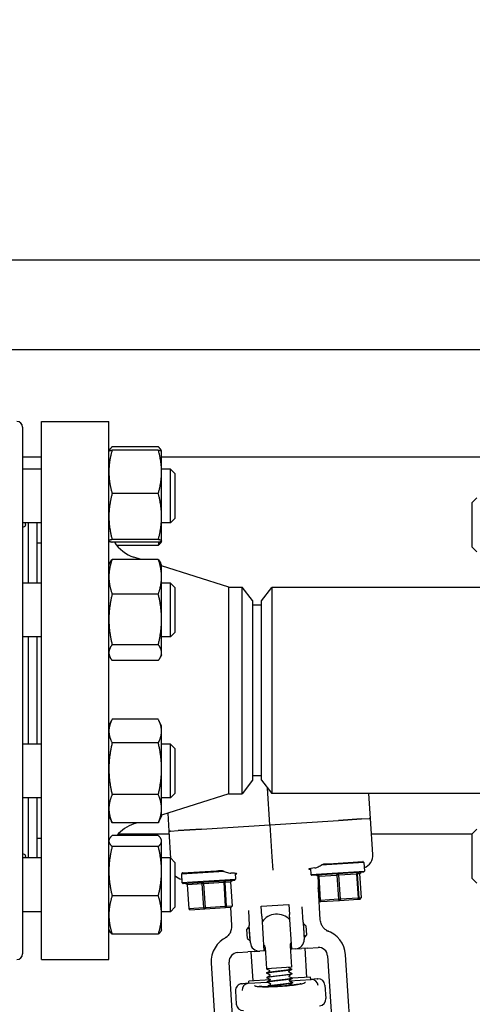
# Model space of a CAD drawing. Header units: inches. Extents: x 24 to 1128, y -69 to 748.
# Tile 624 of 656: x 619.67 to 625.98, y 682.29 to 696.02. Entities that reach past the tile are written whole.
import ezdxf

# ---------------------------------------------------------------- set-up
doc = ezdxf.new("R2010")
doc.units = ezdxf.units.IN
doc.header["$LTSCALE"] = 32
doc.header["$MEASUREMENT"] = 0
doc.layers.add('Dimension (ANSI)', color=7, linetype='Continuous', lineweight=25)
doc.layers.add('Visible (ANSI)', color=7, linetype='Continuous', lineweight=30)
doc.styles.add('Note Text (ANSI)', font='tahoma.ttf')
doc.dimstyles.new('SB Fraction-16 (ANSI)', dxfattribs={"dimscale": 32, "dimtxt": 0.125, "dimasz": 0.098425, "dimexe": 0.125, "dimexo": 0.0625, "dimgap": 0.031496, "dimtad": 0, "dimtih": 1, "dimtoh": 1, "dimdec": 4, "dimrnd": 1e-08, "dimzin": 0, "dimdsep": 46, "dimlunit": 5, "dimtxsty": 'Note Text (ANSI)', "dimcen": 0.09, "dimdle": 0.393701, "dimclrd": 256, "dimclre": 256, "dimclrt": 256, "dimadec": 0, "dimazin": 3, "dimtfac": 0.96, "dimtofl": 0, "dimtmove": 0, "dimatfit": 3, "dimfxl": 1, "dimfrac": 2, "dimtolj": 1, "dimtzin": 12, "dimlwd": -1, "dimlwe": -1, "dimarcsym": 0})

# ---------------------------------------------------------------- blocks, each defined once
blk = doc.blocks.new('*D17')
at = {"layer": 'Defpoints', "color": 0, "transparency": 16777216}
for p in [(732.281, 712.826), (489.281, 692.669), (732.281, 692.669)]:
    blk.add_point(p, dxfattribs=at)
at = {"layer": 'Dimension (ANSI)', "transparency": 16777216}
for p, q in [((489.281, 694.669), (489.281, 716.826)), ((732.281, 694.669), (732.281, 716.826)), ((492.43, 712.826), (605.57, 712.826)), ((729.131, 712.826), (615.991, 712.826))]:
    blk.add_line(p, q, dxfattribs=at)
for points in [[(492.43, 713.351), (492.43, 712.301), (489.281, 712.826)], [(729.131, 713.351), (729.131, 712.301), (732.281, 712.826)]]:
    blk.add_solid(points, dxfattribs=at)
at = {"layer": 'Dimension (ANSI)', "transparency": 16777216, "insert": (606.578, 714.909), "char_height": 4, "attachment_point": 1, "style": 'Note Text (ANSI)'}
blk.add_mtext('\\A1;243', dxfattribs=at)

msp = doc.modelspace()

# ---------------------------------------------------------------- linework, layer by layer
at = {"layer": 'Visible (ANSI)'}
for p, q in [((628.46813, 692.66853), (595.87438, 692.66853)), ((630.90095, 691.41853), (556.53063, 691.41853)), ((619.97063, 682.91853), (619.97063, 690.41853)), ((619.97063, 690.41853), (620.91063, 690.41853)), ((620.91063, 682.91853), (620.91063, 690.41853)), ((619.70689, 690.33979), (619.70689, 682.99727)), ((620.91063, 690.00333), (620.91099, 690.00409)), ((620.91099, 690.00409), (620.91734, 690.01773)), ((621.59955, 690.0654), (620.95572, 690.0654)), ((621.59955, 690.02033), (620.95572, 690.02033)), ((621.64428, 690.00409), (621.63792, 690.01773)), ((621.64463, 690.00333), (621.64428, 690.00409)), ((621.64463, 689.71708), (621.64463, 690.00333)), ((619.97063, 689.91853), (619.70689, 689.91853)), ((629.08007, 689.91853), (621.64463, 689.91853)), ((619.97063, 689.75333), (619.70689, 689.75333)), ((621.76939, 689.75333), (621.64463, 689.75333)), ((621.64463, 689.09284), (621.64463, 689.71708)), ((621.76939, 689.00333), (621.76939, 689.75333)), ((621.83189, 689.69083), (621.76939, 689.75333)), ((621.83189, 689.69083), (621.83189, 689.06583)), ((621.59955, 689.41383), (620.95572, 689.41383)), ((625.97563, 689.29073), (626.03813, 689.35323)), ((625.97563, 688.66573), (625.97563, 689.29073)), ((619.97063, 689.00333), (619.70689, 689.00333)), ((619.78563, 689.00333), (619.78563, 688.16597)), ((619.90563, 689.00333), (619.90563, 688.16597)), ((621.64463, 688.75409), (621.64463, 689.09284)), ((621.76939, 689.00333), (621.64463, 689.00333)), ((621.83189, 689.06583), (621.76939, 689.00333)), ((619.91063, 688.16597), (619.91063, 688.72853)), ((619.91063, 688.72853), (619.97063, 688.72853)), ((620.91063, 688.75333), (620.91099, 688.75258)), ((621.59955, 688.77184), (620.95572, 688.77184)), ((621.59955, 688.73634), (620.95572, 688.73634)), ((621.64428, 688.75258), (621.63792, 688.73894)), ((621.64463, 688.75333), (621.64428, 688.75258)), ((621.64463, 688.75333), (621.64463, 688.75409)), ((619.91063, 688.60853), (619.90563, 688.60853)), ((621.59955, 688.69127), (621.02102, 688.69127)), ((625.97563, 688.66573), (626.03813, 688.60323)), ((620.91063, 688.41597), (620.92532, 688.44746)), ((621.59955, 688.49641), (620.95572, 688.49641)), ((621.35934, 688.49641), (621.25966, 688.52798)), ((621.64463, 688.41597), (621.62995, 688.44746)), ((621.64463, 688.25411), (621.64463, 688.41597)), ((622.58397, 688.10853), (621.64463, 688.40605)), ((621.64463, 687.6591), (621.64463, 688.25411)), ((619.97063, 688.16597), (619.70689, 688.16597)), ((621.76939, 688.16597), (621.64463, 688.16597)), ((621.76939, 687.41597), (621.76939, 688.16597)), ((621.83189, 688.10347), (621.76939, 688.16597)), ((621.83189, 688.10347), (621.83189, 687.47847)), ((622.58397, 685.22853), (622.58397, 688.10853)), ((622.58397, 688.10853), (622.76676, 688.10853)), ((622.76676, 685.22853), (622.76676, 688.10853)), ((622.91063, 687.92103), (622.76676, 688.10853)), ((623.03563, 687.91853), (623.17951, 688.10603)), ((623.17951, 688.10603), (623.17951, 685.23103)), ((660.01676, 688.10603), (623.17951, 688.10603)), ((621.59955, 688.01182), (620.95572, 688.01182)), ((622.91063, 687.92103), (622.91063, 685.41603)), ((623.03563, 685.41853), (623.03563, 687.91853)), ((623.03563, 687.85603), (622.91063, 687.85603)), ((621.64463, 687.19595), (621.64463, 687.6591)), ((619.97063, 687.41597), (619.70689, 687.41597)), ((619.78563, 687.41597), (619.78563, 685.92109)), ((619.90563, 687.41597), (619.90563, 685.92109)), ((619.91063, 685.92109), (619.91063, 687.41597)), ((621.76939, 687.41597), (621.64463, 687.41597)), ((621.83189, 687.47847), (621.76939, 687.41597)), ((621.59955, 687.30638), (620.95572, 687.30638)), ((620.91063, 687.16597), (620.92532, 687.13447)), ((621.59955, 687.08553), (620.95572, 687.08553)), ((621.64463, 687.16597), (621.62995, 687.13447)), ((621.64463, 687.16597), (621.64463, 687.19595)), ((621.59955, 686.26691), (620.95572, 686.26691)), ((620.91063, 686.17109), (620.94681, 686.24868)), ((621.64463, 686.17109), (621.60845, 686.24868)), ((621.64463, 686.10207), (621.64463, 686.17109)), ((621.64463, 685.57684), (621.64463, 686.10207)), ((619.97063, 685.92109), (619.70689, 685.92109)), ((621.59955, 685.93724), (620.95572, 685.93724)), ((621.76939, 685.92109), (621.64463, 685.92109)), ((621.76939, 685.17109), (621.76939, 685.92109)), ((621.83189, 685.85859), (621.76939, 685.92109)), ((621.83189, 685.85859), (621.83189, 685.23359)), ((621.64463, 685.02085), (621.64463, 685.57684)), ((623.03563, 685.48103), (622.91063, 685.48103)), ((622.91063, 685.41603), (622.76676, 685.22853)), ((623.03563, 685.41853), (623.17951, 685.23103)), ((623.15428, 684.79729), (623.12203, 685.30594)), ((619.97063, 685.17109), (619.70689, 685.17109)), ((619.78563, 685.17109), (619.78563, 684.33373)), ((619.90563, 685.17109), (619.90563, 684.33373)), ((619.91063, 684.60853), (619.91063, 685.17109)), ((621.59955, 685.21643), (620.95572, 685.21643)), ((622.58397, 685.22853), (621.64463, 684.93101)), ((621.76939, 685.17109), (621.64463, 685.17109)), ((621.83189, 685.23359), (621.76939, 685.17109)), ((622.58397, 685.22853), (622.76676, 685.22853)), ((660.01676, 685.23103), (623.17951, 685.23103)), ((624.55771, 684.88627), (624.53585, 685.23103)), ((621.64463, 684.92109), (621.64463, 685.02085)), ((620.91063, 684.92109), (620.94681, 684.84351)), ((621.64463, 684.92109), (621.60845, 684.84351)), ((621.75085, 684.7083), (621.73491, 684.95961)), ((624.10902, 684.85782), (624.43061, 684.87821)), ((624.43061, 684.87821), (624.10902, 684.85782)), ((624.43061, 684.87821), (624.5402, 684.88516)), ((624.43061, 684.87821), (624.5402, 684.88516)), ((624.54793, 684.88565), (624.5402, 684.88516)), ((624.5402, 684.88516), (624.54793, 684.88565)), ((624.55771, 684.88627), (624.54793, 684.88565)), ((624.54793, 684.88565), (624.55771, 684.88627)), ((624.58956, 684.38388), (624.55771, 684.88627)), ((621.59955, 684.82528), (620.95572, 684.82528)), ((621.31081, 684.82528), (621.25966, 684.80908)), ((622.19953, 684.73675), (623.15428, 684.79729)), ((622.19953, 684.73675), (623.15428, 684.79729)), ((623.15428, 684.79729), (624.10902, 684.85782)), ((623.15428, 684.79729), (624.10902, 684.85782)), ((623.15428, 684.79729), (623.18272, 684.34875)), ((619.91063, 684.72853), (619.90563, 684.72853)), ((619.90563, 684.66853), (619.91063, 684.66853)), ((619.91063, 684.60853), (619.97063, 684.60853)), ((621.59955, 684.64579), (620.95572, 684.64579)), ((621.04046, 684.66853), (621.75337, 684.66853)), ((621.75085, 684.7083), (621.76063, 684.70892)), ((621.75085, 684.7083), (621.76063, 684.70892)), ((621.77495, 684.32817), (621.75085, 684.7083)), ((621.76835, 684.70941), (621.76063, 684.70892)), ((621.76063, 684.70892), (621.76835, 684.70941)), ((621.76835, 684.70941), (621.87794, 684.71636)), ((621.76835, 684.70941), (621.87794, 684.71636)), ((621.87794, 684.71636), (622.19953, 684.73675)), ((622.19953, 684.73675), (621.87794, 684.71636)), ((624.57152, 684.66853), (625.97563, 684.66853)), ((625.97563, 684.67133), (626.03813, 684.73383)), ((625.97563, 684.04633), (625.97563, 684.67133)), ((620.91063, 684.58373), (620.91734, 684.59812)), ((621.59955, 684.49352), (620.95572, 684.49352)), ((621.64463, 684.58373), (621.63792, 684.59812)), ((621.64463, 684.56966), (621.64463, 684.58373)), ((621.64463, 684.14999), (621.64463, 684.56966)), ((619.97063, 684.33373), (619.70689, 684.33373)), ((621.76939, 684.33373), (621.64463, 684.33373)), ((621.76939, 683.58373), (621.76939, 684.33373)), ((621.83189, 684.27123), (621.76939, 684.33373)), ((623.18272, 684.34875), (623.19458, 684.16166)), ((621.83189, 684.27123), (621.83189, 683.64623)), ((624.46528, 684.26981), (623.86835, 684.23196)), ((623.97156, 684.25416), (624.4487, 684.28442)), ((624.45239, 684.28465), (624.4487, 684.28442)), ((624.4487, 684.28442), (624.46528, 684.26981)), ((624.46528, 684.26981), (624.4728, 684.1513)), ((621.64463, 683.53906), (621.64463, 684.14999)), ((622.51733, 684.1463), (621.92039, 684.10845)), ((621.935, 684.12504), (621.92039, 684.10845)), ((621.92039, 684.10845), (621.92791, 683.98994)), ((621.935, 684.12504), (621.93131, 684.1248)), ((621.935, 684.12504), (622.41214, 684.15529)), ((622.67114, 684.12039), (622.67641, 684.0374)), ((623.71904, 684.18683), (623.7243, 684.10384)), ((623.7243, 684.10384), (624.4728, 684.1513)), ((623.74088, 684.08924), (623.7243, 684.10384)), ((624.45819, 684.13472), (623.74088, 684.08924)), ((623.80865, 684.09353), (623.82535, 684.07894)), ((623.81035, 684.09364), (623.84043, 684.07989)), ((623.82681, 684.07903), (623.81035, 684.09364)), ((623.82535, 684.07894), (623.82681, 684.07903)), ((623.84679, 683.74087), (623.82535, 684.07894)), ((623.84043, 684.07989), (623.82681, 684.07903)), ((623.82681, 684.07903), (623.84825, 683.74096)), ((623.84043, 684.07989), (624.0886, 684.09563)), ((623.86187, 683.74182), (623.84043, 684.07989)), ((624.0886, 684.09563), (624.10125, 684.11209)), ((624.11561, 684.09734), (624.0886, 684.09563)), ((624.0886, 684.09563), (624.11003, 683.75756)), ((624.10125, 684.11209), (624.11561, 684.09734)), ((624.11561, 684.09734), (624.36232, 684.11298)), ((624.13704, 683.75927), (624.11561, 684.09734)), ((624.36232, 684.11298), (624.39043, 684.13042)), ((624.3757, 684.11383), (624.36232, 684.11298)), ((624.36232, 684.11298), (624.38375, 683.77491)), ((624.39043, 684.13042), (624.3757, 684.11383)), ((624.3757, 684.11383), (624.40473, 684.11567)), ((624.39714, 683.77576), (624.3757, 684.11383)), ((624.40473, 684.11567), (624.42583, 684.13267)), ((624.40473, 684.11567), (624.42616, 683.7776)), ((624.45819, 684.13472), (624.4728, 684.1513)), ((621.92791, 683.98994), (622.67641, 684.0374)), ((621.94449, 683.97534), (621.92791, 683.98994)), ((622.6618, 684.02082), (621.94449, 683.97534)), ((621.9786, 683.9775), (622.00792, 683.9637)), ((622.00126, 683.96328), (621.9786, 683.9775)), ((622.00792, 683.9637), (622.00126, 683.96328)), ((622.00126, 683.96328), (622.02269, 683.62521)), ((622.00792, 683.9637), (622.20744, 683.97635)), ((622.02936, 683.62563), (622.00792, 683.9637)), ((622.20744, 683.97635), (622.21246, 683.99233)), ((622.23344, 683.978), (622.20744, 683.97635)), ((622.20744, 683.97635), (622.22887, 683.63828)), ((622.21246, 683.99233), (622.23344, 683.978)), ((622.23344, 683.978), (622.51032, 683.99556)), ((622.25487, 683.63993), (622.23344, 683.978)), ((622.51032, 683.99556), (622.53701, 684.01291)), ((622.52965, 683.99678), (622.51032, 683.99556)), ((622.51032, 683.99556), (622.53175, 683.65749)), ((622.53701, 684.01291), (622.52965, 683.99678)), ((622.52965, 683.99678), (622.60701, 684.00169)), ((622.55108, 683.65871), (622.52965, 683.99678)), ((622.60701, 684.00169), (622.62769, 684.01866)), ((622.60701, 684.00169), (622.62845, 683.66362)), ((622.6618, 684.02082), (622.67641, 684.0374)), ((625.97563, 684.04633), (626.03813, 683.98383)), ((621.59955, 683.80645), (620.95572, 683.80645)), ((623.85707, 683.47165), (623.83004, 683.89801)), ((621.83189, 683.64623), (621.76939, 683.58373)), ((622.24563, 683.62369), (622.53528, 683.64205)), ((622.53175, 683.65749), (622.25487, 683.63993)), ((622.53175, 683.65749), (622.55108, 683.65871)), ((622.53528, 683.64205), (622.53175, 683.65749)), ((622.55108, 683.65871), (622.53528, 683.64205)), ((622.53528, 683.64205), (622.61621, 683.64718)), ((622.62845, 683.66362), (622.55108, 683.65871)), ((622.62455, 683.3935), (622.60849, 683.6467)), ((622.61621, 683.64718), (622.62845, 683.66362)), ((623.03223, 683.66035), (623.41895, 683.68487)), ((623.04097, 683.52249), (623.03223, 683.66035)), ((623.41895, 683.68487), (623.42769, 683.54701)), ((623.61601, 683.44125), (623.60275, 683.65048)), ((623.84679, 683.74087), (623.84003, 683.74044)), ((623.84102, 683.72484), (623.86334, 683.72626)), ((623.84825, 683.74096), (623.84679, 683.74087)), ((623.84679, 683.74087), (623.86334, 683.72626)), ((623.84825, 683.74096), (623.86187, 683.74182)), ((623.86486, 683.72636), (623.84825, 683.74096)), ((624.11003, 683.75756), (623.86187, 683.74182)), ((623.86187, 683.74182), (623.86486, 683.72636)), ((623.86334, 683.72626), (623.86486, 683.72636)), ((623.86486, 683.72636), (624.12448, 683.74282)), ((624.11003, 683.75756), (624.13704, 683.75927)), ((624.12448, 683.74282), (624.11003, 683.75756)), ((624.13704, 683.75927), (624.12448, 683.74282)), ((624.12448, 683.74282), (624.38257, 683.75918)), ((624.38375, 683.77491), (624.13704, 683.75927)), ((624.39714, 683.77576), (624.38257, 683.75918)), ((624.38257, 683.75918), (624.38375, 683.77491)), ((624.38257, 683.75918), (624.41416, 683.76118)), ((624.38375, 683.77491), (624.39714, 683.77576)), ((624.42616, 683.7776), (624.39714, 683.77576)), ((624.41416, 683.76118), (624.42616, 683.7776)), ((619.97063, 683.58373), (619.70689, 683.58373)), ((621.76939, 683.58373), (621.64463, 683.58373)), ((621.64463, 683.33373), (621.64463, 683.53906)), ((622.02269, 683.62521), (622.02936, 683.62563)), ((622.03691, 683.61045), (622.02269, 683.62521)), ((622.22887, 683.63828), (622.02936, 683.62563)), ((622.02936, 683.62563), (622.03691, 683.61045)), ((622.03691, 683.61045), (622.24563, 683.62369)), ((622.22887, 683.63828), (622.25487, 683.63993)), ((622.24563, 683.62369), (622.22887, 683.63828)), ((622.25487, 683.63993), (622.24563, 683.62369)), ((622.85425, 683.60302), (622.86751, 683.39379)), ((623.04097, 683.52249), (623.07165, 683.03853)), ((623.45838, 683.06305), (623.42769, 683.54701)), ((622.83349, 683.33781), (622.8627, 683.37098)), ((622.86894, 683.37137), (622.8627, 683.37098)), ((622.8627, 683.37098), (622.87472, 683.18136)), ((622.88286, 683.15181), (622.86751, 683.39379)), ((623.61601, 683.44125), (623.63135, 683.19927)), ((623.62367, 683.41923), (623.61743, 683.41883)), ((623.63569, 683.22961), (623.62367, 683.41923)), ((623.65684, 683.39002), (623.62367, 683.41923)), ((623.65684, 683.39002), (623.6649, 683.26277)), ((620.91063, 683.33373), (620.91734, 683.31933)), ((621.59955, 683.27166), (620.95572, 683.27166)), ((621.64463, 683.33373), (621.63792, 683.31933)), ((622.84156, 683.21057), (622.83349, 683.33781)), ((623.6649, 683.26277), (623.63569, 683.22961)), ((622.84156, 683.21057), (622.87472, 683.18136)), ((622.88096, 683.18175), (622.87472, 683.18136)), ((623.4367, 683.10867), (623.45548, 682.81237)), ((623.63569, 683.22961), (623.62946, 683.22921)), ((622.70364, 683.0152), (622.84527, 683.02418)), ((622.93403, 683.02981), (622.84527, 683.02418)), ((622.89077, 683.02707), (622.91647, 682.62163)), ((622.93403, 683.02981), (623.01552, 683.03498)), ((623.07165, 683.03853), (623.01552, 683.03498)), ((623.09037, 683.03972), (623.07165, 683.03853)), ((623.0874, 683.08653), (623.10619, 682.79022)), ((623.45838, 683.06305), (623.43966, 683.06187)), ((623.51451, 683.06661), (623.45838, 683.06305)), ((623.51451, 683.06661), (623.596, 683.07178)), ((623.68476, 683.07741), (623.596, 683.07178)), ((623.63926, 683.07452), (623.66497, 682.66909)), ((623.68476, 683.07741), (623.82639, 683.08639)), ((623.95905, 682.96955), (624.03023, 681.8468)), ((624.27973, 681.86262), (624.20855, 682.98537)), ((619.97063, 682.91853), (620.91063, 682.91853)), ((622.3373, 682.86672), (622.40849, 681.74398)), ((622.65799, 681.7598), (622.5868, 682.88254)), ((623.45548, 682.81237), (623.10619, 682.79022)), ((623.11006, 682.72912), (623.1101, 682.7285)), ((623.45738, 682.78249), (623.45742, 682.78187)), ((623.46134, 682.72005), (623.46138, 682.71943)), ((622.76251, 682.58055), (622.77391, 682.58128)), ((622.85645, 682.58651), (622.77391, 682.58128)), ((622.85645, 682.58651), (623.1181, 682.6031)), ((623.16224, 682.63721), (622.86034, 682.61807)), ((622.86231, 682.58688), (622.86034, 682.61807)), ((623.11402, 682.66668), (623.11406, 682.66606)), ((623.11798, 682.60425), (623.11802, 682.60363)), ((623.42118, 682.62232), (623.72895, 682.64183)), ((623.4653, 682.65761), (623.46534, 682.65699)), ((623.72111, 682.67265), (623.46532, 682.65643)), ((623.46926, 682.59517), (623.46929, 682.59455)), ((623.72308, 682.64146), (623.72111, 682.67265)), ((623.81149, 682.64707), (623.72895, 682.64183)), ((623.81149, 682.64707), (623.82288, 682.64779)), ((623.92238, 682.56016), (623.93424, 682.37303)), ((622.67488, 682.48106), (622.68675, 682.29394)), ((623.12194, 682.54181), (623.12198, 682.54119))]:
    msp.add_line(p, q, dxfattribs=at)
for centre, radius, start, end in [((619.62815, 690.33979), 0.07874, 0, 90), ((621.41063, 689.00464), 0.5, 212.452892, 252.425284), ((621.41063, 684.33242), 0.5, 107.574716, 141.189224), ((623.2492, 683.30029), 0.25, 42.822947, 144.433012), ((622.71155, 682.89045), 0.375, 114.523688, 183.62798), ((623.8343, 682.96164), 0.375, 3.62798, 72.732271), ((623.00761, 683.15972), 0.125, 183.62798, 273.62798), ((623.2492, 683.30029), 0.25, 222.822947, 224.163782), ((623.02502, 683.08257), 0.0625, 3.62798, 44.163782), ((623.49907, 683.11263), 0.0625, 143.092177, 183.62798), ((623.2492, 683.30029), 0.25, 323.092177, 324.433012), ((623.5066, 683.19136), 0.125, 273.62798, 3.62798), ((619.62815, 682.99727), 0.07874, 270, 0), ((622.71155, 682.89045), 0.125, 93.62798, 183.62798), ((623.8343, 682.96164), 0.125, 3.62798, 93.62798), ((622.76845, 682.48699), 0.09375, 93.62798, 183.62798), ((623.82882, 682.55423), 0.09375, 3.62798, 93.62798), ((622.78031, 682.29987), 0.09375, 183.62798, 273.62798), ((623.84068, 682.3671), 0.09375, 273.62798, 3.62798)]:
    msp.add_arc(centre, radius, start, end, dxfattribs=at)
for centre, major_axis, ratio, start_param, end_param in [((624.40072, 684.37299), (-0.18338, 0.04709), 0.99034231, 2.1937689, 3.45344935), ((624.09367, 684.20454), (0.3992, 0.02531), 0.04333333, 2.47520222, 3.49701386), ((621.97141, 684.21895), (0.17596, 0.06988), 0.99034231, 3.50778608, 4.0894164), ((622.29728, 684.09064), (0.3992, 0.02531), 0.04333333, 5.92776411, 6.94957574), ((622.86152, 682.49289), (-0.01248, -0.093), 0.97679102, 3.35185734, 4.90467977), ((623.08776, 682.50724), (-0.25011, 0.07226), 0.13252538, 5.9294735, 5.9474474), ((623.50951, 682.53398), (0.23898, 0.10328), 0.13252538, 0.33573791, 0.3537118), ((623.73574, 682.54832), (-0.02413, 0.09068), 0.97679102, 4.52009819, 6.07292062)]:
    msp.add_ellipse(centre, major_axis=major_axis, ratio=ratio, start_param=start_param, end_param=end_param, dxfattribs=at)
for points, weights in [([(620.95572, 690.02033), (620.91063, 689.85782), (620.91063, 689.71708)], [1, 1.0379548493, 1]), ([(620.91099, 690.00409), (620.9145, 690.01163), (620.95572, 690.02033)], [1.00614116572, 1.0345850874, 1]), ([(620.95572, 690.0654), (620.92105, 690.03403), (620.91315, 690.00662)], [1, 1.02892942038, 1.01375847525]), ([(621.64212, 690.00662), (621.63421, 690.03403), (621.59955, 690.0654)], [1.01375847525, 1.02892942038, 1]), ([(621.59955, 690.02033), (621.64076, 690.01163), (621.64428, 690.00409)], [1, 1.0345850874, 1.00614116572]), ([(621.64463, 689.71708), (621.64463, 689.85782), (621.59955, 690.02033)], [1, 1.0379548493, 1]), ([(620.91063, 689.71708), (620.91063, 689.57634), (620.95572, 689.41383)], [1, 1.0379548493, 1]), ([(621.59955, 689.41383), (621.64463, 689.57634), (621.64463, 689.71708)], [1, 1.0379548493, 1]), ([(620.95572, 689.41383), (620.91063, 689.24181), (620.91063, 689.09284)], [1, 1.0379548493, 1]), ([(621.64463, 689.09284), (621.64463, 689.24181), (621.59955, 689.41383)], [1, 1.0379548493, 1]), ([(620.91063, 689.09284), (620.91063, 688.94386), (620.95572, 688.77184)], [1, 1.0379548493, 1]), ([(621.59955, 688.77184), (621.64463, 688.94386), (621.64463, 689.09284)], [1, 1.0379548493, 1]), ([(620.95572, 688.77184), (620.91063, 688.76233), (620.91063, 688.75409)], [1, 1.0379548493, 1]), ([(620.91063, 688.75409), (620.91063, 688.74585), (620.95572, 688.73634)], [1, 1.0379548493, 1]), ([(621.64463, 688.75409), (621.64463, 688.76233), (621.59955, 688.77184)], [1, 1.0379548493, 1]), ([(621.59955, 688.73634), (621.64463, 688.74585), (621.64463, 688.75409)], [1, 1.0379548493, 1]), ([(621.59955, 688.69127), (621.6073, 688.71592), (621.61366, 688.73955)], [1, 1.00633144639, 1.01055052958]), ([(621.63792, 688.73894), (621.62748, 688.71655), (621.59955, 688.69127)], [1.01804731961, 1.02317873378, 1]), ([(620.95572, 688.49641), (620.91063, 688.36656), (620.91063, 688.25411)], [1, 1.0379548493, 1]), ([(620.92532, 688.44746), (620.93619, 688.47078), (620.95572, 688.49641)], [1.01853894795, 1.0160927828, 1]), ([(621.59955, 688.49641), (621.61907, 688.47078), (621.62995, 688.44746)], [1, 1.0160927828, 1.01853894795]), ([(621.64463, 688.25411), (621.64463, 688.36656), (621.59955, 688.49641)], [1, 1.0379548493, 1]), ([(620.91063, 688.25411), (620.91063, 688.14166), (620.95572, 688.01182)], [1, 1.0379548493, 1]), ([(621.59955, 688.01182), (621.64463, 688.14166), (621.64463, 688.25411)], [1, 1.0379548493, 1]), ([(620.95572, 688.01182), (620.91063, 687.8228), (620.91063, 687.6591)], [1, 1.0379548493, 1]), ([(621.64463, 687.6591), (621.64463, 687.8228), (621.59955, 688.01182)], [1, 1.0379548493, 1]), ([(620.91063, 687.6591), (620.91063, 687.4954), (620.95572, 687.30638)], [1, 1.0379548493, 1]), ([(621.59955, 687.30638), (621.64463, 687.4954), (621.64463, 687.6591)], [1, 1.0379548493, 1]), ([(620.95572, 687.30638), (620.91063, 687.2472), (620.91063, 687.19595)], [1, 1.0379548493, 1]), ([(621.64463, 687.19595), (621.64463, 687.2472), (621.59955, 687.30638)], [1, 1.0379548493, 1]), ([(620.91063, 687.19595), (620.91063, 687.1447), (620.95572, 687.08553)], [1, 1.0379548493, 1]), ([(621.59955, 687.08553), (621.64463, 687.1447), (621.64463, 687.19595)], [1, 1.0379548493, 1]), ([(620.95572, 686.26691), (620.91063, 686.17857), (620.91063, 686.10207)], [1, 1.0379548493, 1]), ([(621.64463, 686.10207), (621.64463, 686.17857), (621.59955, 686.26691)], [1, 1.0379548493, 1]), ([(620.91063, 686.10207), (620.91063, 686.02558), (620.95572, 685.93724)], [1, 1.0379548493, 1]), ([(621.59955, 685.93724), (621.64463, 686.02558), (621.64463, 686.10207)], [1, 1.0379548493, 1]), ([(620.95572, 685.93724), (620.91063, 685.7441), (620.91063, 685.57684)], [1, 1.0379548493, 1]), ([(621.64463, 685.57684), (621.64463, 685.7441), (621.59955, 685.93724)], [1, 1.0379548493, 1]), ([(620.91063, 685.57684), (620.91063, 685.40957), (620.95572, 685.21643)], [1, 1.0379548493, 1]), ([(621.59955, 685.21643), (621.64463, 685.40957), (621.64463, 685.57684)], [1, 1.0379548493, 1]), ([(620.95572, 685.21643), (620.91063, 685.11162), (620.91063, 685.02085)], [1, 1.0379548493, 1]), ([(621.64463, 685.02085), (621.64463, 685.11162), (621.59955, 685.21643)], [1, 1.0379548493, 1]), ([(620.91063, 685.02085), (620.91063, 684.93009), (620.95572, 684.82528)], [1, 1.0379548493, 1]), ([(621.59955, 684.82528), (621.64463, 684.93009), (621.64463, 685.02085)], [1, 1.0379548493, 1]), ([(620.95572, 684.82528), (620.951, 684.83451), (620.94681, 684.84351)], [1, 1.00383834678, 1.00690035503]), ([(621.60845, 684.84351), (621.60426, 684.83451), (621.59955, 684.82528)], [1.00690035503, 1.00383834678, 1]), ([(620.95572, 684.64579), (620.91063, 684.60499), (620.91063, 684.56966)], [1, 1.0379548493, 1]), ([(621.64463, 684.56966), (621.64463, 684.60499), (621.59955, 684.64579)], [1, 1.0379548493, 1]), ([(620.91063, 684.56966), (620.91063, 684.53432), (620.95572, 684.49352)], [1, 1.0379548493, 1]), ([(620.95572, 684.49352), (620.91063, 684.30942), (620.91063, 684.14999)], [1, 1.0379548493, 1]), ([(621.59955, 684.49352), (621.64463, 684.53432), (621.64463, 684.56966)], [1, 1.0379548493, 1]), ([(621.64463, 684.14999), (621.64463, 684.30942), (621.59955, 684.49352)], [1, 1.0379548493, 1]), ([(623.89486, 684.2493), (623.93313, 684.25173), (623.97156, 684.25416)], [0.999970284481, 0.999969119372, 0.999971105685]), ([(620.91063, 684.14999), (620.91063, 683.99055), (620.95572, 683.80645)], [1, 1.0379548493, 1]), ([(621.59955, 683.80645), (621.64463, 683.99055), (621.64463, 684.14999)], [1, 1.0379548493, 1]), ([(622.41214, 684.15529), (622.45057, 684.15773), (622.48884, 684.16015)], [0.999971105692, 0.99996911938, 0.999970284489]), ([(620.95572, 683.80645), (620.91063, 683.66316), (620.91063, 683.53906)], [1, 1.0379548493, 1]), ([(621.64463, 683.53906), (621.64463, 683.66316), (621.59955, 683.80645)], [1, 1.0379548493, 1]), ([(620.91063, 683.53906), (620.91063, 683.41496), (620.95572, 683.27166)], [1, 1.0379548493, 1]), ([(621.59955, 683.27166), (621.64463, 683.41496), (621.64463, 683.53906)], [1, 1.0379548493, 1]), ([(620.95572, 683.27166), (620.92779, 683.29694), (620.91734, 683.31933)], [1, 1.02317873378, 1.01804731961]), ([(621.63792, 683.31933), (621.62748, 683.29694), (621.59955, 683.27166)], [1.01804731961, 1.02317873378, 1])]:
    msp.add_rational_spline(points, weights, degree=2, dxfattribs=at)
for points, knots in [([(619.7418, 689.0034), (619.74473, 688.99387), (619.74626, 688.98541), (619.74626, 688.95977), (619.73615, 688.94864), (619.71454, 688.94545), (619.71083, 688.94522), (619.70689, 688.94527)], [1.797466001, 1.797466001, 1.797466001, 1.797466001, 1.940397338, 1.940397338, 2.307973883, 2.307973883, 2.377469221, 2.377469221, 2.377469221, 2.377469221]), ([(619.70689, 684.39179), (619.71083, 684.39184), (619.71454, 684.39161), (619.73615, 684.38842), (619.74626, 684.37729), (619.74626, 684.35165), (619.74473, 684.34319), (619.7418, 684.33366)], [1.502651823, 1.502651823, 1.502651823, 1.502651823, 1.57214716, 1.57214716, 1.939723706, 1.939723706, 2.082655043, 2.082655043, 2.082655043, 2.082655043]), ([(623.7792, 684.19534), (623.79804, 684.19758), (623.82009, 684.2057), (623.86025, 684.22657), (623.87778, 684.23742), (623.89486, 684.2493)], [2.458125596, 2.458125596, 2.458125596, 2.458125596, 2.689882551, 2.689882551, 2.858144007, 2.858144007, 2.858144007, 2.858144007]), ([(621.9329, 684.12265), (621.93263, 684.12301), (621.93236, 684.12337), (621.93183, 684.12409), (621.93157, 684.12444), (621.93131, 684.1248)], [2.9308904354, 2.9308904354, 2.9308904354, 2.9308904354, 2.9361364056, 2.9361364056, 2.9412878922, 2.9412878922, 2.9412878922, 2.9412878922]), ([(622.48884, 684.16015), (622.50732, 684.15051), (622.52611, 684.14195), (622.56858, 684.12632), (622.59144, 684.12107), (622.61039, 684.12123)], [0.529558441, 0.529558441, 0.529558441, 0.529558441, 0.698150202, 0.698150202, 0.929556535, 0.929556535, 0.929556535, 0.929556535]), ([(622.60605, 683.29965), (622.61009, 683.30795), (622.61351, 683.31657), (622.62321, 683.34741), (622.626, 683.37049), (622.62455, 683.3935)], [0.291032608, 0.291032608, 0.291032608, 0.291032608, 0.361714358, 0.361714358, 0.537384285, 0.537384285, 0.537384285, 0.537384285]), ([(623.88728, 683.38088), (623.88222, 683.38861), (623.87773, 683.39672), (623.86422, 683.4261), (623.85853, 683.44864), (623.85707, 683.47165)], [0.291032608, 0.291032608, 0.291032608, 0.291032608, 0.361714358, 0.361714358, 0.537384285, 0.537384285, 0.537384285, 0.537384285]), ([(623.96677, 683.31274), (623.96578, 683.31319), (623.96482, 683.31364), (623.95388, 683.3188), (623.93161, 683.33028), (623.90129, 683.36154), (623.89381, 683.37089), (623.88728, 683.38088)], [0.010272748, 0.010272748, 0.010272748, 0.010272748, 0.016553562, 0.016553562, 0.113905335, 0.113905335, 0.150671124, 0.150671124, 0.150671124, 0.150671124]), ([(622.60605, 683.29965), (622.59799, 683.28307), (622.58753, 683.26778), (622.56131, 683.23945), (622.54813, 683.23002), (622.53857, 683.22374), (622.53704, 683.22278), (622.5358, 683.22201)], [0, 0, 0, 0, 0.140447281, 0.140447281, 0.294725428, 0.294725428, 0.328895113, 0.328895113, 0.328895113, 0.328895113]), ([(623.97423, 683.30955), (623.97413, 683.30959), (623.97404, 683.30963), (623.97149, 683.31066), (623.9691, 683.31169), (623.96677, 683.31274)], [-0.3699128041, -0.3699128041, -0.3699128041, -0.3699128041, -0.3694975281, -0.3694975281, -0.3587903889, -0.3587903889, -0.3587903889, -0.3587903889]), ([(622.5358, 683.22201), (622.53362, 683.22067), (622.53138, 683.21935), (622.52898, 683.21801), (622.52889, 683.21796), (622.5288, 683.21791)], [-0.0208046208, -0.0208046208, -0.0208046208, -0.0208046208, 0, 0, 0.0008067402, 0.0008067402, 0.0008067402, 0.0008067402]), ([(623.11072, 682.78518), (623.11003, 682.78549), (623.10929, 682.78587), (623.10806, 682.78693), (623.10762, 682.78739), (623.10681, 682.7886), (623.10645, 682.78937), (623.10626, 682.79023)], [0, 0, 0, 0, 0.0234358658, 0.0234358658, 0.0355204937, 0.0355204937, 0.0479582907, 0.0479582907, 0.0479582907, 0.0479582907]), ([(623.11006, 682.72915), (623.11004, 682.73042), (623.11044, 682.73165), (623.11143, 682.73338), (623.11199, 682.73396), (623.11298, 682.73483), (623.11343, 682.73514), (623.11388, 682.73541)], [0, 0, 0, 0, 0.0179607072, 0.0179607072, 0.0351353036, 0.0351353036, 0.0511829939, 0.0511829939, 0.0511829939, 0.0511829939]), ([(623.11468, 682.72275), (623.11394, 682.72307), (623.11316, 682.72348), (623.11183, 682.72468), (623.11136, 682.72522), (623.11054, 682.72662), (623.11021, 682.72753), (623.1101, 682.72847)], [0, 0, 0, 0, 0.0248984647, 0.0248984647, 0.0378207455, 0.0378207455, 0.0512080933, 0.0512080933, 0.0512080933, 0.0512080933]), ([(623.11044, 682.72849), (623.11027, 682.73005), (623.11635, 682.73201), (623.12866, 682.73436), (623.15289, 682.73898), (623.20064, 682.74509), (623.25365, 682.75154), (623.30645, 682.75796), (623.36321, 682.76463), (623.40238, 682.77019), (623.43714, 682.77512), (623.45732, 682.77913), (623.45737, 682.78186)], [94.2450706, 94.2450706, 94.2450706, 94.2450706, 94.7168163, 94.7168163, 94.7168163, 95.64465811, 95.64465811, 95.64465811, 96.56891149, 96.56891149, 96.56891149, 97.38937226, 97.38937226, 97.38937226, 97.38937226]), ([(623.45721, 682.7825), (623.45722, 682.78013), (623.44243, 682.77681), (623.4154, 682.77272), (623.38025, 682.7674), (623.32525, 682.76082), (623.27148, 682.75432), (623.21774, 682.74783), (623.16651, 682.74149), (623.13746, 682.73656), (623.11958, 682.73352), (623.11036, 682.73104), (623.11036, 682.72914)], [-103.67526658, -103.67526658, -103.67526658, -103.67526658, -102.96055032, -102.96055032, -102.96055032, -102.0313957, -102.0313957, -102.0313957, -101.10249882, -101.10249882, -101.10249882, -100.53096491, -100.53096491, -100.53096491, -100.53096491]), ([(623.11425, 682.66605), (623.11408, 682.66684), (623.11557, 682.66773), (623.11881, 682.66873), (623.13134, 682.67262), (623.16978, 682.67815), (623.21935, 682.68438), (623.26881, 682.6906), (623.32817, 682.69745), (623.37473, 682.70349), (623.4212, 682.70951), (623.45384, 682.71466), (623.46017, 682.71814), (623.461, 682.7186), (623.46137, 682.71902), (623.46131, 682.71942)], [87.96188529, 87.96188529, 87.96188529, 87.96188529, 88.20206286, 88.20206286, 88.20206286, 89.13159501, 89.13159501, 89.13159501, 90.05910766, 90.05910766, 90.05910766, 90.98477221, 90.98477221, 90.98477221, 91.10618695, 91.10618695, 91.10618695, 91.10618695]), ([(623.46134, 682.72008), (623.46134, 682.72007), (623.46134, 682.72006), (623.46134, 682.72005), (623.46154, 682.71698), (623.43504, 682.71221), (623.39202, 682.7064), (623.34901, 682.70059), (623.29052, 682.69379), (623.23889, 682.68744), (623.18727, 682.68108), (623.14374, 682.67524), (623.12495, 682.67096), (623.11767, 682.6693), (623.11417, 682.66789), (623.11432, 682.6667)], [-97.39208127, -97.39208127, -97.39208127, -97.39208127, -97.38943465, -97.38943465, -97.38943465, -96.46178598, -96.46178598, -96.46178598, -95.5343789, -95.5343789, -95.5343789, -94.60721074, -94.60721074, -94.60721074, -94.24777961, -94.24777961, -94.24777961, -94.24777961]), ([(623.15434, 682.76296), (623.15427, 682.76417), (623.15369, 682.76525), (623.15284, 682.76628), (623.15254, 682.76647), (623.15232, 682.76661), (623.15229, 682.76663), (623.15229, 682.76663)], [0, 0, 0, 0, 0.0201710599, 0.0201710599, 0.0365922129, 0.0365922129, 0.045399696, 0.045399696, 0.045399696, 0.045399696]), ([(623.15279, 682.75908), (623.15285, 682.75912), (623.15301, 682.75924), (623.15349, 682.75981), (623.15377, 682.76021), (623.15424, 682.76138), (623.15439, 682.76217), (623.15434, 682.76296)], [0.0087512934, 0.0087512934, 0.0087512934, 0.0087512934, 0.0240177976, 0.0240177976, 0.0367345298, 0.0367345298, 0.0499151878, 0.0499151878, 0.0499151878, 0.0499151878]), ([(623.1583, 682.70052), (623.15822, 682.70173), (623.15765, 682.70281), (623.15679, 682.70384), (623.1565, 682.70403), (623.15628, 682.70417), (623.15624, 682.70419), (623.15624, 682.70419)], [0, 0, 0, 0, 0.0201710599, 0.0201710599, 0.0365922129, 0.0365922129, 0.045399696, 0.045399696, 0.045399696, 0.045399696]), ([(623.15675, 682.69664), (623.15681, 682.69668), (623.15697, 682.69681), (623.15745, 682.69737), (623.15773, 682.69778), (623.1582, 682.69895), (623.15835, 682.69974), (623.1583, 682.70052)], [0.0087512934, 0.0087512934, 0.0087512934, 0.0087512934, 0.0240177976, 0.0240177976, 0.0367345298, 0.0367345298, 0.0499151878, 0.0499151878, 0.0499151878, 0.0499151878]), ([(623.40935, 682.80944), (623.40964, 682.80836), (623.41025, 682.80761), (623.41099, 682.80691), (623.41119, 682.80682), (623.41123, 682.8068), (623.41123, 682.8068), (623.41123, 682.8068)], [0, 0, 0, 0, 0.0195851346, 0.0195851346, 0.0371748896, 0.0371748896, 0.039574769, 0.039574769, 0.039574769, 0.039574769]), ([(623.41471, 682.75192), (623.41467, 682.75189), (623.4145, 682.75178), (623.41399, 682.75117), (623.4137, 682.75077), (623.41324, 682.7496), (623.41309, 682.74881), (623.41314, 682.74803)], [0.006616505, 0.006616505, 0.006616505, 0.006616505, 0.0240177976, 0.0240177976, 0.0367345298, 0.0367345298, 0.0499151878, 0.0499151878, 0.0499151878, 0.0499151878]), ([(623.41314, 682.74803), (623.41321, 682.74682), (623.41378, 682.74573), (623.41464, 682.74471), (623.41494, 682.74451), (623.41516, 682.74438), (623.41519, 682.74436), (623.41519, 682.74436)], [0, 0, 0, 0, 0.0201710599, 0.0201710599, 0.0365922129, 0.0365922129, 0.045399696, 0.045399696, 0.045399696, 0.045399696]), ([(623.41867, 682.68948), (623.41863, 682.68946), (623.41846, 682.68935), (623.41795, 682.68874), (623.41766, 682.68833), (623.4172, 682.68716), (623.41704, 682.68638), (623.41709, 682.68559)], [0.006616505, 0.006616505, 0.006616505, 0.006616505, 0.0240177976, 0.0240177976, 0.0367345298, 0.0367345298, 0.0499151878, 0.0499151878, 0.0499151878, 0.0499151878]), ([(623.41709, 682.68559), (623.41717, 682.68438), (623.41774, 682.6833), (623.4186, 682.68227), (623.4189, 682.68208), (623.41912, 682.68194), (623.41915, 682.68192), (623.41915, 682.68192)], [0, 0, 0, 0, 0.0201710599, 0.0201710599, 0.0365922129, 0.0365922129, 0.045399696, 0.045399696, 0.045399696, 0.045399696]), ([(623.4528, 682.78824), (623.45353, 682.78791), (623.45432, 682.78751), (623.45564, 682.7863), (623.45612, 682.78577), (623.45694, 682.78436), (623.45727, 682.78346), (623.45738, 682.78251)], [0, 0, 0, 0, 0.0248984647, 0.0248984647, 0.0378207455, 0.0378207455, 0.0512080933, 0.0512080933, 0.0512080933, 0.0512080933]), ([(623.45742, 682.78184), (623.45744, 682.78056), (623.45704, 682.77933), (623.45604, 682.77761), (623.45549, 682.77703), (623.4545, 682.77616), (623.45404, 682.77585), (623.4536, 682.77558)], [0, 0, 0, 0, 0.0179607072, 0.0179607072, 0.0351353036, 0.0351353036, 0.0511829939, 0.0511829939, 0.0511829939, 0.0511829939]), ([(623.45676, 682.7258), (623.45749, 682.72547), (623.45828, 682.72507), (623.4596, 682.72387), (623.46008, 682.72333), (623.4609, 682.72192), (623.46123, 682.72102), (623.46134, 682.72008)], [0, 0, 0, 0, 0.0248984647, 0.0248984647, 0.0378207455, 0.0378207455, 0.0512080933, 0.0512080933, 0.0512080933, 0.0512080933]), ([(623.46138, 682.7194), (623.4614, 682.71812), (623.461, 682.7169), (623.46, 682.71517), (623.45945, 682.71459), (623.45846, 682.71372), (623.458, 682.71341), (623.45756, 682.71314)], [0, 0, 0, 0, 0.0179607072, 0.0179607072, 0.0351353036, 0.0351353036, 0.0511829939, 0.0511829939, 0.0511829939, 0.0511829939]), ([(622.94012, 682.55714), (622.94018, 682.55709), (622.94023, 682.55703), (622.94072, 682.55656), (622.94121, 682.55613), (622.94354, 682.55425), (622.94587, 682.5528), (622.95047, 682.55059), (622.95239, 682.54978), (622.95499, 682.54883), (622.9555, 682.54865), (622.95601, 682.54847)], [-0.00483264, -0.00483264, -0.00483264, -0.00483264, 0, 0, 0.039299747, 0.039299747, 0.172861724, 0.172861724, 0.252787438, 0.252787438, 0.271531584, 0.271531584, 0.271531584, 0.271531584]), ([(622.95601, 682.54847), (622.96548, 682.54521), (622.98344, 682.54268), (623.03434, 682.53938), (623.06679, 682.53864), (623.14205, 682.53905), (623.18414, 682.54019), (623.2725, 682.54424), (623.31794, 682.5471), (623.40623, 682.55417), (623.44826, 682.55832), (623.5234, 682.56737), (623.5558, 682.57218), (623.60746, 682.58203), (623.62574, 682.58695), (623.63499, 682.59152)], [0, 0, 0, 0, 0.34420502, 0.34420502, 0.68830354, 0.68830354, 1.03222267, 1.03222267, 1.37588386, 1.37588386, 1.71934577, 1.71934577, 2.0628667, 2.0628667, 2.41738079, 2.41738079, 2.41738079, 2.41738079]), ([(623.58789, 682.57989), (623.58789, 682.57988), (623.58774, 682.57984), (623.58637, 682.57945), (623.58325, 682.57864), (623.57208, 682.57618), (623.56236, 682.57429), (623.535, 682.56969), (623.51591, 682.5669), (623.46908, 682.56096), (623.44065, 682.55785), (623.37874, 682.552), (623.34434, 682.54924), (623.27524, 682.54463), (623.24024, 682.54276), (623.17356, 682.54013), (623.14233, 682.53937), (623.08722, 682.53896), (623.06346, 682.53927), (623.02817, 682.54059), (623.01517, 682.54158), (623.00641, 682.54255), (623.00496, 682.54276), (623.00428, 682.54286), (623.00421, 682.54287), (623.00421, 682.54287)], [-3.91979051, -3.91979051, -3.91979051, -3.91979051, -3.8923457, -3.8923457, -3.77961797, -3.77961797, -3.61220285, -3.61220285, -3.38932321, -3.38932321, -3.13245832, -3.13245832, -2.85901356, -2.85901356, -2.5819763, -2.5819763, -2.30862404, -2.30862404, -2.04776242, -2.04776242, -1.82145922, -1.82145922, -1.74879256, -1.74879256, -1.72893876, -1.72893876, -1.72893876, -1.72893876]), ([(623.11402, 682.66671), (623.114, 682.66799), (623.1144, 682.66921), (623.11539, 682.67094), (623.11595, 682.67152), (623.11694, 682.67239), (623.11739, 682.6727), (623.11784, 682.67297)], [0, 0, 0, 0, 0.0179607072, 0.0179607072, 0.0351353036, 0.0351353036, 0.0511829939, 0.0511829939, 0.0511829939, 0.0511829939]), ([(623.11864, 682.66031), (623.1179, 682.66064), (623.11712, 682.66104), (623.11579, 682.66225), (623.11532, 682.66278), (623.11449, 682.66419), (623.11417, 682.66509), (623.11406, 682.66604)], [0, 0, 0, 0, 0.0248984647, 0.0248984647, 0.0378207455, 0.0378207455, 0.0512080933, 0.0512080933, 0.0512080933, 0.0512080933]), ([(623.11798, 682.60427), (623.11796, 682.60555), (623.11836, 682.60678), (623.11935, 682.6085), (623.11991, 682.60909), (623.1209, 682.60995), (623.12135, 682.61026), (623.1218, 682.61053)], [0, 0, 0, 0, 0.0179607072, 0.0179607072, 0.0351353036, 0.0351353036, 0.0511829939, 0.0511829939, 0.0511829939, 0.0511829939]), ([(623.46514, 682.65763), (623.46529, 682.65695), (623.46418, 682.65618), (623.46176, 682.65534), (623.45096, 682.65157), (623.41426, 682.64617), (623.36567, 682.64001), (623.31709, 682.63385), (623.25777, 682.62701), (623.21032, 682.62092), (623.16287, 682.61483), (623.12841, 682.60957), (623.12008, 682.60596), (623.11865, 682.60535), (623.11799, 682.60478), (623.11808, 682.60425)], [-91.10889597, -91.10889597, -91.10889597, -91.10889597, -90.90087422, -90.90087422, -90.90087422, -89.97486091, -89.97486091, -89.97486091, -89.04907065, -89.04907065, -89.04907065, -88.12350084, -88.12350084, -88.12350084, -87.9645943, -87.9645943, -87.9645943, -87.9645943]), ([(623.11802, 682.6036), (623.11801, 682.60368), (623.11802, 682.60377), (623.11805, 682.60385), (623.11906, 682.60699), (623.14652, 682.6118), (623.18996, 682.61763), (623.23336, 682.62345), (623.29169, 682.63022), (623.34286, 682.63653), (623.39399, 682.64284), (623.43676, 682.64862), (623.45497, 682.65284), (623.46188, 682.65445), (623.4652, 682.65582), (623.46505, 682.65697)], [81.67869998, 81.67869998, 81.67869998, 81.67869998, 81.70389776, 81.70389776, 81.70389776, 82.62771606, 82.62771606, 82.62771606, 83.55076515, 83.55076515, 83.55076515, 84.47308573, 84.47308573, 84.47308573, 84.82300165, 84.82300165, 84.82300165, 84.82300165]), ([(623.1226, 682.59787), (623.12186, 682.5982), (623.12107, 682.5986), (623.11975, 682.59981), (623.11928, 682.60034), (623.11845, 682.60175), (623.11812, 682.60265), (623.11802, 682.6036)], [0, 0, 0, 0, 0.0248984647, 0.0248984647, 0.0378207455, 0.0378207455, 0.0512080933, 0.0512080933, 0.0512080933, 0.0512080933]), ([(623.46894, 682.59518), (623.46913, 682.59386), (623.46477, 682.59224), (623.45575, 682.59033), (623.435, 682.58594), (623.39008, 682.58002), (623.33808, 682.57365), (623.2861, 682.56728), (623.22825, 682.56053), (623.18653, 682.55481), (623.1462, 682.54929), (623.12185, 682.54477), (623.12194, 682.54181)], [-84.82571066, -84.82571066, -84.82571066, -84.82571066, -84.42337381, -84.42337381, -84.42337381, -83.49886711, -83.49886711, -83.49886711, -82.57456527, -82.57456527, -82.57456527, -81.68140899, -81.68140899, -81.68140899, -81.68140899]), ([(623.12193, 682.54184), (623.12191, 682.54311), (623.12231, 682.54434), (623.12331, 682.54607), (623.12387, 682.54665), (623.12486, 682.54752), (623.12531, 682.54783), (623.12575, 682.5481)], [0, 0, 0, 0, 0.0179607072, 0.0179607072, 0.0351353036, 0.0351353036, 0.0511829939, 0.0511829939, 0.0511829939, 0.0511829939]), ([(623.12211, 682.54117), (623.1221, 682.54365), (623.13838, 682.54717), (623.16769, 682.55151), (623.20414, 682.55692), (623.25987, 682.56354), (623.31349, 682.57003), (623.36705, 682.57651), (623.41723, 682.58278), (623.44481, 682.58762), (623.46084, 682.59043), (623.46901, 682.59274), (623.46898, 682.59453)], [75.39551467, 75.39551467, 75.39551467, 75.39551467, 76.14250753, 76.14250753, 76.14250753, 77.07181726, 77.07181726, 77.07181726, 78.00010538, 78.00010538, 78.00010538, 78.53981634, 78.53981634, 78.53981634, 78.53981634]), ([(623.16226, 682.63809), (623.16218, 682.63929), (623.16161, 682.64038), (623.16075, 682.6414), (623.16045, 682.6416), (623.16024, 682.64173), (623.1602, 682.64175), (623.1602, 682.64175)], [0, 0, 0, 0, 0.0201710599, 0.0201710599, 0.0365922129, 0.0365922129, 0.045399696, 0.045399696, 0.045399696, 0.045399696]), ([(623.16071, 682.63421), (623.16077, 682.63425), (623.16093, 682.63437), (623.16141, 682.63494), (623.16169, 682.63534), (623.16216, 682.63651), (623.16231, 682.6373), (623.16226, 682.63809)], [0.0087512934, 0.0087512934, 0.0087512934, 0.0087512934, 0.0240177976, 0.0240177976, 0.0367345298, 0.0367345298, 0.0499151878, 0.0499151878, 0.0499151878, 0.0499151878]), ([(623.16622, 682.57565), (623.16614, 682.57685), (623.16557, 682.57794), (623.16471, 682.57896), (623.16441, 682.57916), (623.1642, 682.5793), (623.16416, 682.57931), (623.16416, 682.57931)], [0, 0, 0, 0, 0.0201710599, 0.0201710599, 0.0365922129, 0.0365922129, 0.045399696, 0.045399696, 0.045399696, 0.045399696]), ([(623.16467, 682.57177), (623.16473, 682.57181), (623.16489, 682.57193), (623.16537, 682.5725), (623.16565, 682.5729), (623.16611, 682.57407), (623.16627, 682.57486), (623.16622, 682.57565)], [0.0087512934, 0.0087512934, 0.0087512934, 0.0087512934, 0.0240177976, 0.0240177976, 0.0367345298, 0.0367345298, 0.0499151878, 0.0499151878, 0.0499151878, 0.0499151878]), ([(623.42262, 682.62704), (623.42259, 682.62702), (623.42242, 682.62691), (623.42191, 682.6263), (623.42162, 682.6259), (623.42116, 682.62473), (623.421, 682.62394), (623.42105, 682.62315)], [0.006616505, 0.006616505, 0.006616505, 0.006616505, 0.0240177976, 0.0240177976, 0.0367345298, 0.0367345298, 0.0499151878, 0.0499151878, 0.0499151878, 0.0499151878]), ([(623.42105, 682.62315), (623.42113, 682.62195), (623.4217, 682.62086), (623.42256, 682.61984), (623.42286, 682.61964), (623.42307, 682.6195), (623.42311, 682.61949), (623.42311, 682.61949)], [0, 0, 0, 0, 0.0201710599, 0.0201710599, 0.0365922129, 0.0365922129, 0.045399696, 0.045399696, 0.045399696, 0.045399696]), ([(623.42658, 682.56461), (623.42655, 682.56458), (623.42638, 682.56447), (623.42586, 682.56386), (623.42558, 682.56346), (623.42512, 682.56229), (623.42496, 682.5615), (623.42501, 682.56071)], [0.006616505, 0.006616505, 0.006616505, 0.006616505, 0.0240177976, 0.0240177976, 0.0367345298, 0.0367345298, 0.0499151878, 0.0499151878, 0.0499151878, 0.0499151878]), ([(623.42501, 682.56071), (623.42509, 682.55951), (623.42566, 682.55842), (623.42652, 682.5574), (623.42682, 682.5572), (623.42703, 682.55707), (623.42707, 682.55705), (623.42707, 682.55705)], [0, 0, 0, 0, 0.0201710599, 0.0201710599, 0.0365922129, 0.0365922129, 0.045399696, 0.045399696, 0.045399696, 0.045399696]), ([(623.46071, 682.66337), (623.46145, 682.66304), (623.46224, 682.66263), (623.46356, 682.66143), (623.46404, 682.6609), (623.46486, 682.65949), (623.46519, 682.65859), (623.46529, 682.65764)], [0, 0, 0, 0, 0.0248984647, 0.0248984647, 0.0378207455, 0.0378207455, 0.0512080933, 0.0512080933, 0.0512080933, 0.0512080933]), ([(623.46534, 682.65696), (623.46536, 682.65569), (623.46496, 682.65446), (623.46396, 682.65273), (623.4634, 682.65215), (623.46242, 682.65128), (623.46196, 682.65097), (623.46152, 682.6507)], [0, 0, 0, 0, 0.0179607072, 0.0179607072, 0.0351353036, 0.0351353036, 0.0511829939, 0.0511829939, 0.0511829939, 0.0511829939]), ([(623.46467, 682.60093), (623.46541, 682.6006), (623.4662, 682.6002), (623.46752, 682.59899), (623.468, 682.59846), (623.46882, 682.59705), (623.46915, 682.59615), (623.46925, 682.5952)], [0, 0, 0, 0, 0.0248984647, 0.0248984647, 0.0378207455, 0.0378207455, 0.0512080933, 0.0512080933, 0.0512080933, 0.0512080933]), ([(623.4693, 682.59453), (623.46932, 682.59325), (623.46892, 682.59202), (623.46792, 682.5903), (623.46736, 682.58971), (623.46637, 682.58885), (623.46592, 682.58854), (623.46548, 682.58827)], [0, 0, 0, 0, 0.0179607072, 0.0179607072, 0.0351353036, 0.0351353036, 0.0511829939, 0.0511829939, 0.0511829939, 0.0511829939]), ([(623.63499, 682.59152), (623.63548, 682.59176), (623.63595, 682.592), (623.63842, 682.59328), (623.64022, 682.59432), (623.64449, 682.59709), (623.64661, 682.59881), (623.64869, 682.60097), (623.64913, 682.60146), (623.64956, 682.60201), (623.64961, 682.60207), (623.64966, 682.60212)], [0.051663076, 0.051663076, 0.051663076, 0.051663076, 0.070365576, 0.070365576, 0.150604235, 0.150604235, 0.283222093, 0.283222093, 0.323420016, 0.323420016, 0.328258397, 0.328258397, 0.328258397, 0.328258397])]:
    msp.add_open_spline(points, degree=3, knots=knots, dxfattribs=at)
for points in [[(624.45239, 684.28465), (624.45196, 684.28387), (624.45153, 684.28309), (624.45108, 684.28232)], [(623.83004, 683.89801), (623.8288, 683.9175), (623.82985, 683.93703), (623.83314, 683.9562)], [(623.15229, 682.76662), (623.13844, 682.77282), (623.12458, 682.77901), (623.11072, 682.78518)], [(623.11388, 682.73541), (623.12685, 682.74329), (623.13983, 682.75118), (623.15279, 682.75908)], [(623.15625, 682.70419), (623.1424, 682.71039), (623.12854, 682.71657), (623.11468, 682.72275)], [(623.11784, 682.67297), (623.13081, 682.68085), (623.14379, 682.68874), (623.15675, 682.69664)], [(623.41123, 682.8068), (623.42508, 682.8006), (623.43894, 682.79442), (623.4528, 682.78824)], [(623.4536, 682.77558), (623.44062, 682.7677), (623.42765, 682.75981), (623.41469, 682.7519)], [(623.41518, 682.74436), (623.42904, 682.73816), (623.44289, 682.73198), (623.45676, 682.7258)], [(623.45756, 682.71314), (623.44458, 682.70526), (623.43161, 682.69737), (623.41865, 682.68947)], [(623.41914, 682.68193), (623.43299, 682.67573), (623.44685, 682.66954), (623.46071, 682.66337)], [(623.16021, 682.64175), (623.14636, 682.64795), (623.1325, 682.65413), (623.11864, 682.66031)], [(623.1218, 682.61053), (623.13477, 682.61841), (623.14774, 682.6263), (623.16071, 682.63421)], [(623.16417, 682.57931), (623.15032, 682.58551), (623.13646, 682.5917), (623.1226, 682.59787)], [(623.12575, 682.5481), (623.13873, 682.55598), (623.1517, 682.56387), (623.16467, 682.57177)], [(623.46152, 682.6507), (623.44854, 682.64282), (623.43557, 682.63493), (623.42261, 682.62703)], [(623.4231, 682.61949), (623.43695, 682.61329), (623.45081, 682.60711), (623.46467, 682.60093)], [(623.46548, 682.58827), (623.4525, 682.58039), (623.43953, 682.5725), (623.42656, 682.56459)], [(623.42706, 682.55705), (623.42733, 682.55693), (623.4276, 682.55681), (623.42787, 682.55669)], [(623.1225, 682.53924), (623.12225, 682.53982), (623.12205, 682.54048), (623.12198, 682.54116)]]:
    msp.add_open_spline(points, degree=3, dxfattribs=at)

# ---------------------------------------------------------------- dimensions: what is measured, and where the dimension line sits
at = {"layer": 'Dimension (ANSI)'}
dim = msp.add_linear_dim(base=(732.28063, 712.82601), p1=(489.28063, 692.66853), p2=(732.28063, 692.66853), dimstyle='SB Fraction-16 (ANSI)', override={"dimgap": 0.031496, "dimtih": 0, "dimtoh": 0, "dimdec": 4, "dimtol": 0, "dimlim": 0, "dimtp": 0, "dimtm": 0, "dimtdec": 2, "dimatfit": 1}, dxfattribs=at)
dim.commit()
dim.dimension.update_dxf_attribs({"geometry": '*D17', "text_midpoint": (610.78063, 712.82601), "dimtype": 160})

doc.saveas('drawing.dxf')
